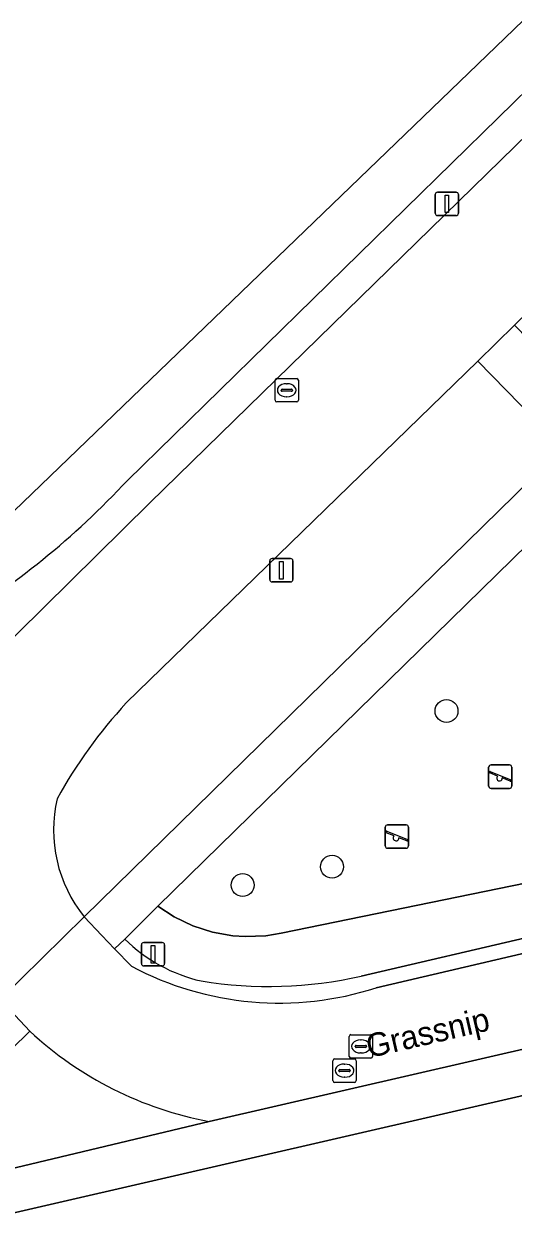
# Model space of a CAD drawing. Extents: x 156412 to 157779, y 382335 to 383768.
# Drawn here: x 156632.4 to 156653.3, y 383487.9 to 383538.9 of the extents above; entities that cross this region are included whole.
import ezdxf

# ---------------------------------------------------------------- set-up
doc = ezdxf.new("R2010")
doc.units = 0
for name, color, linetype in [('IMGEO_Berm_groen', 7, 'Continuous'), ('IMGEO_Boom', 7, 'Continuous'), ('IMGEO_Erf', 7, 'Continuous'), ('IMGEO_Fietspad_gesloten', 7, 'Continuous'), ('IMGEO_Groenvoorziening', 7, 'Continuous'), ('IMGEO_Kolk', 7, 'Continuous'), ('IMGEO_Lichtmast', 7, 'Continuous'), ('IMGEO_Openbare_ruimte_label', 7, 'Continuous'), ('IMGEO_Rijbaan_lokaal_gesloten', 7, 'Continuous'), ('IMGEO_Rijbaan_lokaal_open', 7, 'Continuous'), ('IMGEO_Rioolput', 7, 'Continuous'), ('IMGEO_Speelvoorziening', 7, 'Continuous'), ('IMGEO_Voetpad_open', 7, 'Continuous')]:
    doc.layers.add(name, color=color, linetype=linetype)

msp = doc.modelspace()

# ---------------------------------------------------------------- linework, layer by layer
at = {"layer": 'IMGEO_Berm_groen'}
for points in [[(156684.28, 383563.801), (156700.284, 383579.443), (156701.199, 383580.324), (156700.165, 383581.368), (156699.188, 383580.373), (156683.195, 383564.735), (156656.634, 383538.797), (156636.845, 383519.44)], [(156627.625, 383508.439), (156637.799, 383518.481), (156657.593, 383537.803), (156684.28, 383563.801)], [(156655.432, 383520.815), (156651.807, 383524.538), (156636.793, 383509.928)], [(156634.999, 383500.795), (156655.432, 383520.815)], [(156659.635, 383505.913), (156657.383, 383505.537), (156657.922, 383503.065), (156643.405, 383500.086), (156642.749, 383499.98), (156641.866, 383499.944), (156641.343, 383499.98), (156640.476, 383500.135), (156639.638, 383500.406), (156638.844, 383500.789), (156638.147, 383501.247), (156636.893, 383499.999), (156636.733, 383499.84)], [(156646.822, 383498.262), (156654.268, 383499.999), (156660.669, 383501.493), (156659.635, 383505.913)], [(156632.679, 383495.907), (156627.161, 383490.507), (156627.629, 383489.015), (156640.335, 383492.053)]]:
    msp.add_lwpolyline(points, dxfattribs=at)
for centre, radius, start, end in [((156611.549, 383542.864), 34.475, 300.7129, 317.2005), ((156652.22, 383495.685), 20.996, 137.2854, 151.0792), ((156639.579, 383504.5), 5.891, 166.8637, 218.9745), ((156641.481, 383504.628), 6.743, 225.2416, 257.3067), ((156642.871, 383515.517), 17.702, 260.6627, 282.8967), ((156643.099, 383507.075), 15.274, 226.9841, 259.5749)]:
    msp.add_arc(centre, radius, start, end, dxfattribs=at)
at = {"layer": 'IMGEO_Boom'}
for centre in [(156650.471, 383509.583), (156645.582, 383502.93), (156641.765, 383502.147)]:
    msp.add_circle(centre, 0.489, dxfattribs=at)
at = {"layer": 'IMGEO_Erf'}
msp.add_lwpolyline([(156694.668, 383502.605), (156683.376, 383499.999), (156629.52, 383487.573)], dxfattribs=at)
at = {"layer": 'IMGEO_Fietspad_gesloten'}
for points in [[(156718.529, 383593.076), (156756.788, 383606.815), (156756.95, 383606.409), (156762.235, 383608.234), (156762.023, 383608.69), (156777.661, 383614.33), (156789.633, 383619.235), (156792.615, 383620.412), (156794.876, 383621.304), (156796.919, 383622.11), (156798.99, 383622.927), (156800.697, 383623.601), (156799.677, 383625.357), (156769.434, 383613.143), (156760.462, 383609.915), (156711.894, 383592.437), (156699.212, 383582.923), (156630.813, 383517.001), (156624.233, 383512.706), (156603.465, 383510.798), (156578.883, 383487.904), (156537.683, 383447.847)], [(156636.845, 383519.44), (156656.634, 383538.797), (156683.195, 383564.735), (156699.188, 383580.373), (156700.165, 383581.368), (156702.19, 383583.431)]]:
    msp.add_lwpolyline(points, dxfattribs=at)
msp.add_arc((156611.549, 383542.864), 34.475, 300.7129, 317.2005, dxfattribs=at)
at = {"layer": 'IMGEO_Groenvoorziening'}
msp.add_lwpolyline([(156659.635, 383505.913), (156659.39, 383506.963), (156657.141, 383506.474), (156654.599, 383517.354), (156638.147, 383501.247), (156638.844, 383500.789), (156639.638, 383500.406), (156640.476, 383500.135), (156641.343, 383499.98), (156641.866, 383499.944), (156642.749, 383499.98), (156643.405, 383500.086), (156657.922, 383503.065), (156657.383, 383505.537)], close=True, dxfattribs=at)
at = {"layer": 'IMGEO_Kolk'}
for p, q in [((156643.146, 383522.864), (156643.146, 383523.716)), ((156643.221, 383523.79), (156644.073, 383523.79)), ((156643.634, 383523.57), (156643.659, 383523.57)), ((156644.147, 383523.716), (156644.147, 383522.864)), ((156643.405, 383523.284), (156643.405, 383523.296)), ((156643.843, 383523.247), (156643.445, 383523.247)), ((156643.448, 383523.333), (156643.846, 383523.333)), ((156643.657, 383523.01), (156643.632, 383523.01)), ((156643.889, 383523.296), (156643.889, 383523.284)), ((156644.073, 383522.79), (156643.221, 383522.79))]:
    msp.add_line(p, q, dxfattribs=at)
for points in [[(156643.146, 383522.864), (156643.146, 383523.716)], [(156643.221, 383523.79), (156644.073, 383523.79)], [(156644.147, 383523.716), (156644.147, 383522.864)], [(156644.073, 383522.79), (156643.221, 383522.79)]]:
    msp.add_lwpolyline(points, dxfattribs=at)
for centre, radius, start, end in [((156643.223, 383523.714), 0.0765, 91.552, 178.448), ((156643.223, 383523.714), 0.0765, 91.552, 178.448), ((156644.071, 383523.714), 0.0765, 1.552, 88.448), ((156644.071, 383523.714), 0.0765, 1.552, 88.448), ((156643.445, 383523.293), 0.0403, 85.8775, 175.7526), ((156643.442, 383523.283), 0.0366, 178.938, 274.7102), ((156643.846, 383523.29), 0.043, 264.8664, 352.4533), ((156643.85, 383523.295), 0.0386, 1.7309, 96.639), ((156643.223, 383522.866), 0.0765, 181.552, 268.448), ((156643.223, 383522.866), 0.0765, 181.552, 268.448), ((156644.071, 383522.866), 0.0765, 271.552, 358.448), ((156644.071, 383522.866), 0.0765, 271.552, 358.448)]:
    msp.add_arc(centre, radius, start, end, dxfattribs=at)
for centre, major_axis, ratio, start_param, end_param in [((156643.633, 383523.29), (-0.387, 0.002), 0.722429, 4.712389, 7.853982), ((156643.658, 383523.29), (-0.39, 0.002), 0.717154, 1.570796, 4.712389)]:
    msp.add_ellipse(centre, major_axis=major_axis, ratio=ratio, start_param=start_param, end_param=end_param, dxfattribs=at)
at = {"layer": 'IMGEO_Lichtmast'}
for p, q in [((156649.987, 383530.853), (156649.987, 383531.653)), ((156649.987, 383531.653), (156649.987, 383530.853)), ((156650.087, 383531.753), (156650.877, 383531.753)), ((156650.877, 383531.753), (156650.087, 383531.753)), ((156650.977, 383531.653), (156650.977, 383530.853)), ((156650.977, 383530.853), (156650.977, 383531.653)), ((156650.877, 383530.753), (156650.087, 383530.753)), ((156650.087, 383530.753), (156650.877, 383530.753)), ((156642.918, 383515.199), (156642.918, 383515.999)), ((156642.918, 383515.999), (156642.918, 383515.199)), ((156643.018, 383516.099), (156643.808, 383516.099)), ((156643.808, 383516.099), (156643.018, 383516.099)), ((156643.908, 383515.999), (156643.908, 383515.199)), ((156643.908, 383515.199), (156643.908, 383515.999)), ((156643.808, 383515.099), (156643.018, 383515.099)), ((156643.018, 383515.099), (156643.808, 383515.099)), ((156637.443, 383498.792), (156637.443, 383499.592)), ((156637.443, 383499.592), (156637.443, 383498.792)), ((156637.543, 383499.692), (156638.333, 383499.692)), ((156638.333, 383499.692), (156637.543, 383499.692)), ((156638.433, 383499.592), (156638.433, 383498.792)), ((156638.433, 383498.792), (156638.433, 383499.592)), ((156638.333, 383498.692), (156637.543, 383498.692)), ((156637.543, 383498.692), (156638.333, 383498.692))]:
    msp.add_line(p, q, dxfattribs=at)
for points in [[(156650.407, 383531.628), (156650.557, 383531.628), (156650.557, 383530.878), (156650.407, 383530.878), (156650.407, 383531.628)], [(156643.338, 383515.974), (156643.488, 383515.974), (156643.488, 383515.224), (156643.338, 383515.224), (156643.338, 383515.974)], [(156637.863, 383499.567), (156638.013, 383499.567), (156638.013, 383498.817), (156637.863, 383498.817), (156637.863, 383499.567)]]:
    msp.add_lwpolyline(points, dxfattribs=at)
for centre, start, end in [((156650.087, 383531.653), 90, 180), ((156650.087, 383531.653), 90, 180), ((156650.877, 383531.653), 0, 90), ((156650.877, 383531.653), 360, 90), ((156650.087, 383530.853), 180, 270), ((156650.087, 383530.853), 180, 270), ((156650.877, 383530.853), 270, 0), ((156650.877, 383530.853), 270, 0), ((156643.018, 383515.999), 90, 180), ((156643.018, 383515.999), 90, 180), ((156643.808, 383515.999), 0, 90), ((156643.808, 383515.999), 360, 90), ((156643.018, 383515.199), 180, 270), ((156643.018, 383515.199), 180, 270), ((156643.808, 383515.199), 270, 0), ((156643.808, 383515.199), 270, 0), ((156637.543, 383499.592), 90, 180), ((156637.543, 383499.592), 90, 180), ((156638.333, 383499.592), 0, 90), ((156638.333, 383499.592), 360, 90), ((156637.543, 383498.792), 180, 270), ((156637.543, 383498.792), 180, 270), ((156638.333, 383498.792), 270, 0), ((156638.333, 383498.792), 270, 0)]:
    msp.add_arc(centre, 0.1, start, end, dxfattribs=at)
at = {"layer": 'IMGEO_Rijbaan_lokaal_gesloten'}
for points in [[(156684.28, 383563.801), (156657.593, 383537.803), (156637.799, 383518.481), (156627.625, 383508.439), (156628.004, 383508.027), (156626.504, 383506.563), (156625.418, 383505.504), (156624.994, 383505.919), (156618.942, 383499.999), (156555.302, 383437.826)], [(156636.793, 383509.928), (156651.807, 383524.538), (156653.368, 383526.065), (156660.679, 383533.219), (156666.159, 383538.551), (156673.365, 383545.579)], [(156674.811, 383500), (156697.342, 383505.193), (156720.615, 383510.598), (156735.362, 383513.992), (156734.468, 383517.866), (156719.932, 383514.525), (156697.933, 383509.409), (156662.761, 383501.345), (156657.024, 383500), (156647.469, 383497.759)], [(156630.653, 383497.982), (156631.395, 383497.263), (156634.999, 383500.795)], [(156637.017, 383498.679), (156636.298, 383499.428), (156635.755, 383499.999), (156634.999, 383500.795), (156631.395, 383497.263), (156632.679, 383495.907)], [(156640.335, 383492.053), (156674.811, 383500)]]:
    msp.add_lwpolyline(points, dxfattribs=at)
for centre, radius, start, end in [((156652.22, 383495.685), 20.996, 137.2854, 151.0792), ((156639.579, 383504.5), 5.891, 166.8637, 218.9745), ((156643.33, 383510.572), 13.465, 242.0385, 287.9009), ((156643.099, 383507.075), 15.274, 226.9841, 259.5749)]:
    msp.add_arc(centre, radius, start, end, dxfattribs=at)
at = {"layer": 'IMGEO_Rijbaan_lokaal_open'}
for points in [[(156647.469, 383497.759), (156657.024, 383500), (156662.761, 383501.345), (156697.933, 383509.409), (156719.932, 383514.525)], [(156687.363, 383507.599), (156685.005, 383507.059), (156682.2, 383506.416), (156675.125, 383504.795), (156673.397, 383504.399), (156670.971, 383503.843), (156669.935, 383503.605), (156662.56, 383501.915), (156660.669, 383501.493), (156654.268, 383499.999), (156646.822, 383498.262)], [(156636.733, 383499.84), (156636.298, 383499.428), (156637.017, 383498.679)]]:
    msp.add_lwpolyline(points, dxfattribs=at)
for centre, radius, start, end in [((156641.481, 383504.628), 6.743, 225.2416, 257.3067), ((156643.33, 383510.572), 13.465, 242.0385, 287.9009), ((156642.871, 383515.517), 17.702, 260.6627, 282.8967)]:
    msp.add_arc(centre, radius, start, end, dxfattribs=at)
at = {"layer": 'IMGEO_Rioolput'}
for p, q in [((156646.314, 383494.83), (156646.314, 383495.682)), ((156646.389, 383495.756), (156647.241, 383495.756)), ((156646.802, 383495.536), (156646.827, 383495.536)), ((156647.315, 383495.682), (156647.315, 383494.83)), ((156646.573, 383495.25), (156646.573, 383495.262)), ((156647.011, 383495.213), (156646.613, 383495.213)), ((156646.616, 383495.299), (156647.014, 383495.299)), ((156646.825, 383494.976), (156646.8, 383494.976)), ((156647.057, 383495.262), (156647.057, 383495.25)), ((156645.616, 383493.793), (156645.616, 383494.645)), ((156645.691, 383494.719), (156646.543, 383494.719)), ((156646.104, 383494.499), (156646.129, 383494.499)), ((156647.241, 383494.756), (156646.389, 383494.756)), ((156646.617, 383494.645), (156646.617, 383493.793)), ((156645.875, 383494.213), (156645.875, 383494.225)), ((156646.313, 383494.176), (156645.915, 383494.176)), ((156645.918, 383494.262), (156646.316, 383494.262)), ((156646.127, 383493.939), (156646.102, 383493.939)), ((156646.359, 383494.225), (156646.359, 383494.213)), ((156646.543, 383493.719), (156645.691, 383493.719))]:
    msp.add_line(p, q, dxfattribs=at)
for points in [[(156646.314, 383494.83), (156646.314, 383495.682)], [(156646.389, 383495.756), (156647.241, 383495.756)], [(156647.315, 383495.682), (156647.315, 383494.83)], [(156645.616, 383493.793), (156645.616, 383494.645)], [(156645.691, 383494.719), (156646.543, 383494.719)], [(156647.241, 383494.756), (156646.389, 383494.756)], [(156646.617, 383494.645), (156646.617, 383493.793)], [(156646.543, 383493.719), (156645.691, 383493.719)]]:
    msp.add_lwpolyline(points, dxfattribs=at)
for centre, radius, start, end in [((156646.391, 383495.68), 0.0765, 91.552, 178.448), ((156646.391, 383495.68), 0.0765, 91.552, 178.448), ((156647.239, 383495.68), 0.0765, 1.552, 88.448), ((156647.239, 383495.68), 0.0765, 1.552, 88.448), ((156646.613, 383495.259), 0.0403, 85.8775, 175.7526), ((156646.61, 383495.249), 0.0366, 178.938, 274.7102), ((156647.014, 383495.256), 0.043, 264.8664, 352.4533), ((156647.018, 383495.261), 0.0386, 1.7309, 96.639), ((156645.693, 383494.643), 0.0765, 91.552, 178.448), ((156645.693, 383494.643), 0.0765, 91.552, 178.448), ((156646.391, 383494.832), 0.0765, 181.552, 268.448), ((156646.391, 383494.832), 0.0765, 181.552, 268.448), ((156646.541, 383494.643), 0.0765, 1.552, 88.448), ((156646.541, 383494.643), 0.0765, 1.552, 88.448), ((156647.239, 383494.832), 0.0765, 271.552, 358.448), ((156647.239, 383494.832), 0.0765, 271.552, 358.448), ((156645.915, 383494.222), 0.0403, 85.8775, 175.7526), ((156645.912, 383494.212), 0.0366, 178.938, 274.7102), ((156646.316, 383494.219), 0.043, 264.8664, 352.4533), ((156646.32, 383494.224), 0.0386, 1.7309, 96.639), ((156645.693, 383493.795), 0.0765, 181.552, 268.448), ((156645.693, 383493.795), 0.0765, 181.552, 268.448), ((156646.541, 383493.795), 0.0765, 271.552, 358.448), ((156646.541, 383493.795), 0.0765, 271.552, 358.448)]:
    msp.add_arc(centre, radius, start, end, dxfattribs=at)
for centre, major_axis, ratio, start_param, end_param in [((156646.801, 383495.256), (-0.387, 0.002), 0.722429, 4.712389, 7.853982), ((156646.826, 383495.256), (-0.39, 0.002), 0.717154, 1.570796, 4.712389), ((156646.103, 383494.219), (-0.387, 0.002), 0.722429, 4.712389, 7.853982), ((156646.128, 383494.219), (-0.39, 0.002), 0.717154, 1.570796, 4.712389)]:
    msp.add_ellipse(centre, major_axis=major_axis, ratio=ratio, start_param=start_param, end_param=end_param, dxfattribs=at)
at = {"layer": 'IMGEO_Speelvoorziening'}
for p, q in [((156652.27, 383506.379), (156652.27, 383507.179)), ((156652.27, 383507.179), (156652.27, 383506.379)), ((156652.37, 383507.279), (156653.16, 383507.279)), ((156653.16, 383507.279), (156652.37, 383507.279)), ((156653.26, 383507.179), (156653.26, 383506.379)), ((156653.26, 383506.379), (156653.26, 383507.179)), ((156652.653, 383506.807), (156652.314, 383506.944)), ((156652.339, 383507.004), (156653.215, 383506.651)), ((156653.191, 383506.591), (156652.851, 383506.728)), ((156653.16, 383506.279), (156652.37, 383506.279)), ((156652.37, 383506.279), (156653.16, 383506.279)), ((156647.855, 383503.821), (156647.855, 383504.621)), ((156647.855, 383504.621), (156647.855, 383503.821)), ((156647.955, 383504.721), (156648.745, 383504.721)), ((156648.745, 383504.721), (156647.955, 383504.721)), ((156648.845, 383504.621), (156648.845, 383503.821)), ((156648.845, 383503.821), (156648.845, 383504.621)), ((156648.238, 383504.249), (156647.899, 383504.386)), ((156647.924, 383504.446), (156648.8, 383504.093)), ((156648.776, 383504.033), (156648.436, 383504.17)), ((156648.745, 383503.721), (156647.955, 383503.721)), ((156647.955, 383503.721), (156648.745, 383503.721))]:
    msp.add_line(p, q, dxfattribs=at)
for centre, radius, start, end in [((156652.37, 383507.179), 0.1, 90, 180), ((156652.37, 383507.179), 0.1, 90, 180), ((156653.16, 383507.179), 0.1, 0, 90), ((156653.16, 383507.179), 0.1, 360, 90), ((156652.327, 383506.974), 0.0327, 68.078, 248.078), ((156652.732, 383506.717), 0.12, 130.9928, 5.1632), ((156653.203, 383506.621), 0.0327, 248.078, 68.078), ((156652.37, 383506.379), 0.1, 180, 270), ((156652.37, 383506.379), 0.1, 180, 270), ((156653.16, 383506.379), 0.1, 270, 0), ((156653.16, 383506.379), 0.1, 270, 0), ((156647.955, 383504.621), 0.1, 90, 180), ((156647.955, 383504.621), 0.1, 90, 180), ((156648.745, 383504.621), 0.1, 0, 90), ((156648.745, 383504.621), 0.1, 360, 90), ((156647.912, 383504.416), 0.0327, 68.078, 248.078), ((156648.317, 383504.159), 0.12, 130.9928, 5.1632), ((156648.788, 383504.063), 0.0327, 248.078, 68.078), ((156647.955, 383503.821), 0.1, 180, 270), ((156647.955, 383503.821), 0.1, 180, 270), ((156648.745, 383503.821), 0.1, 270, 0), ((156648.745, 383503.821), 0.1, 270, 0)]:
    msp.add_arc(centre, radius, start, end, dxfattribs=at)
at = {"layer": 'IMGEO_Voetpad_open'}
msp.add_lwpolyline([(156677.048, 383541.832), (156669.828, 383534.82), (156664.344, 383529.495), (156657.018, 383522.334), (156653.368, 383526.065), (156651.807, 383524.538), (156655.432, 383520.815), (156634.999, 383500.795), (156635.755, 383499.999), (156636.298, 383499.428), (156636.733, 383499.84), (156636.893, 383499.999), (156638.147, 383501.247), (156654.599, 383517.354), (156656.516, 383519.253), (156658.179, 383520.853), (156703.731, 383565.281)], dxfattribs=at)
for points in [[(156683.376, 383499.999), (156694.668, 383502.605), (156696.01, 383502.915), (156699.907, 383503.798), (156771.694, 383520.38), (156771.262, 383522.255), (156735.362, 383513.992), (156720.615, 383510.598), (156697.342, 383505.193), (156674.811, 383500), (156640.335, 383492.053), (156627.629, 383489.015), (156627.161, 383490.507), (156622.542, 383485.969), (156624.082, 383486.329), (156628.164, 383487.26), (156629.52, 383487.573)], [(156622.542, 383485.969), (156627.161, 383490.507), (156632.679, 383495.907), (156631.395, 383497.263), (156623.61, 383489.655), (156620.043, 383493.178), (156618.506, 383491.745), (156622.058, 383488.119), (156614.755, 383481.014), (156608.574, 383474.97), (156600.234, 383466.877), (156595.677, 383462.431), (156584.372, 383451.419), (156577.144, 383444.373), (156568.938, 383436.39), (156564.927, 383432.5), (156561.388, 383429.052), (156560.601, 383428.286), (156560.176, 383427.867), (156562.297, 383427.345)]]:
    msp.add_lwpolyline(points, close=True, dxfattribs=at)

# ---------------------------------------------------------------- texts
at = {"layer": 'IMGEO_Openbare_ruimte_label'}
msp.add_text('Grassnip', height=1, rotation=13.0075, dxfattribs=at).set_placement((156647.17, 383494.753))

doc.saveas('drawing.dxf')
